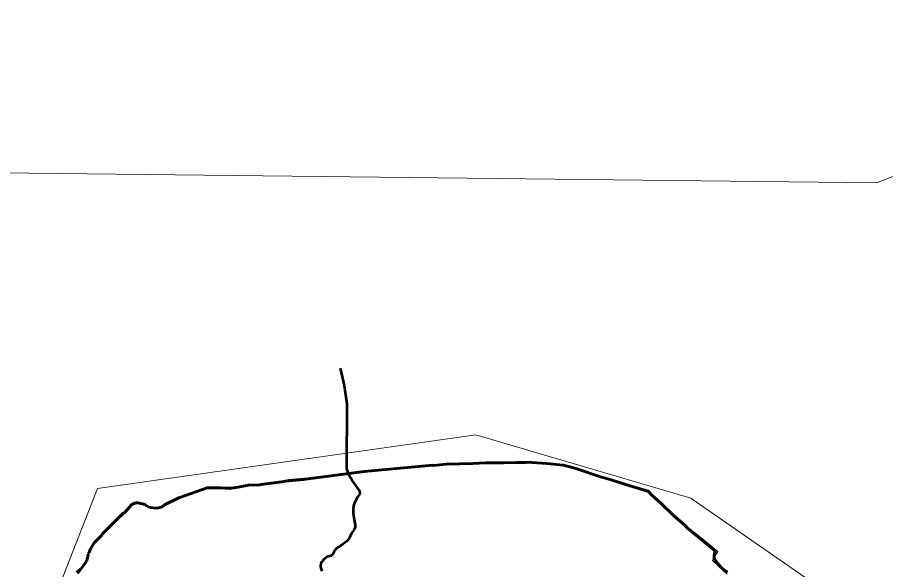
# Model space of a CAD drawing. Extents: x -1643653 to 4543381, y 1624270 to 13878484.
# Drawn here: x 814225 to 818046, y 9018312 to 9020741 of the extents above; entities that cross this region are included whole.
import ezdxf

# ---------------------------------------------------------------- set-up
doc = ezdxf.new("R2010")
doc.units = 0
doc.header["$LTSCALE"] = 160
doc.linetypes.add('LONG_DASH_SHORT_DASH', pattern=[9.9, 6, -1.2, 1.5, -1.2])
doc.layers.add('60', color=7, linetype='Continuous', lineweight=13)

msp = doc.modelspace()

# ---------------------------------------------------------------- linework, layer by layer
at = {"layer": '60'}
for points in [[(823245.7, 9024179.7), (820204.4, 9020856.1), (818005.4, 9020013.4), (813888, 9020060.2), (809256, 9023056.2), (807242.3, 9023881), (806074.4, 9024928.7), (804156, 9025022.3), (802986.3, 9023852), (802237.7, 9021885.9), (799804.7, 9019966.6), (798541.4, 9018421.8), (798447.9, 9016221.7), (799570.8, 9015145), (801013.1, 9014888.7), (801568.4, 9014931.4), (802986.3, 9013974.7), (805091.8, 9012944.8), (806027.6, 9012663.9), (806823, 9012055.4), (808788.1, 9011446.8), (809583.5, 9010651), (811055.9, 9009602.9)], [(806014.4, 9022695.6), (806410.3, 9021665.8), (807665, 9022273.7), (808110.5, 9022162.3), (808486.3, 9021591.3), (809948.9, 9020902.9), (810643.9, 9020170.7), (811158.9, 9019376.9), (812614.1, 9019072), (813059.5, 9018626.3), (814145.2, 9017567.9), (814576.8, 9018668.1), (816242, 9018905.2), (817188.6, 9018626.6), (818051.6, 9018027.8), (818785.6, 9018347.8), (819568.9, 9019281.2), (819930.8, 9019406.6), (820738.2, 9019128), (821634.7, 9020839.2)], [(817347.7, 9018292.6), (817284.6, 9018352.4), (817307.8, 9018392.3), (817224.8, 9018458.8), (817101.8, 9018555.2), (817002.2, 9018661.5), (816625.8, 9018771.1), (816526.2, 9018784.4), (816396.6, 9018781.1), (816253.7, 9018784.4), (816127.5, 9018774.4), (815968, 9018761.1), (815841.8, 9018754.5), (815705.6, 9018734.5), (815539.5, 9018717.9), (815419.9, 9018708), (815360.1, 9018694.7), (815297, 9018688), (815237.2, 9018684.7), (815170.7, 9018674.7), (815077.7, 9018678), (814938.2, 9018628.2), (814868.4, 9018588.3), (814835.2, 9018578.3), (814802, 9018591.6), (814762.1, 9018604.9), (814738.9, 9018604.9), (814705.7, 9018568.3), (814602.7, 9018468.6), (814542.9, 9018402.2), (814529.6, 9018342.3), (814483.1, 9018302.4)], [(817347.7, 9018292.6), (817284.6, 9018352.4), (817307.8, 9018392.3), (817224.8, 9018458.8), (817101.8, 9018555.2), (817002.2, 9018661.5), (816625.8, 9018771.1), (816526.2, 9018784.4), (816396.6, 9018781.1), (816253.7, 9018784.4), (816127.5, 9018774.4), (815968, 9018761.1), (815841.8, 9018754.5), (815705.6, 9018734.5), (815539.5, 9018717.9), (815419.9, 9018708), (815360.1, 9018694.7), (815297, 9018688), (815237.2, 9018684.7), (815170.7, 9018674.7), (815077.7, 9018678), (814938.2, 9018628.2), (814868.4, 9018588.3), (814835.2, 9018578.3), (814802, 9018591.6), (814762.1, 9018604.9), (814738.9, 9018604.9), (814705.7, 9018568.3), (814602.7, 9018468.6), (814542.9, 9018402.2), (814529.6, 9018342.3), (814483.1, 9018302.4)]]:
    msp.add_lwpolyline(points, dxfattribs=at)
at = {"layer": '60', "lineweight": 53}
for points in [[(815646, 9019197.9), (815663.5, 9019122.4), (815675.1, 9019041), (815673.9, 9018755.5), (815678.9, 9018741.8)], [(815678.9, 9018741.8), (815682.7, 9018732.5), (815686.9, 9018724.1), (815692.3, 9018714.4), (815694.6, 9018709.1), (815697.2, 9018704.4), (815707.3, 9018690.7), (815720.3, 9018671.6), (815730.7, 9018658.8), (815732.2, 9018645.4), (815732.2, 9018645.4), (815732.2, 9018645.4), (815732.2, 9018645.4), (815720.7, 9018628.6), (815707.6, 9018601.5), (815704.3, 9018592.8), (815702.4, 9018579.2), (815702.3, 9018568.8), (815702.9, 9018559.8), (815705.6, 9018541.4), (815706.5, 9018531.7), (815709.2, 9018517), (815711.9, 9018509.5), (815711.8, 9018498.3), (815710.1, 9018494), (815707.4, 9018488.9), (815694.1, 9018469.2), (815686.1, 9018451.5), (815680.1, 9018443), (815674.5, 9018436.9), (815667.4, 9018431), (815657.1, 9018424.5), (815650, 9018419.4), (815642.7, 9018412.2), (815634.7, 9018408.8), (815629.8, 9018405.1), (815625.3, 9018400.8), (815622.2, 9018396.9), (815615, 9018382.8), (815611.2, 9018377.7), (815607.6, 9018374.7), (815603.8, 9018372.7), (815598.5, 9018371), (815592.3, 9018369.9), (815587.9, 9018367.8), (815576.2, 9018359), (815568.4, 9018351.4), (815564.3, 9018346.5), (815559.9, 9018338.7), (815559.3, 9018327.4), (815560.5, 9018317.7), (815564.1, 9018304.7)]]:
    msp.add_lwpolyline(points, dxfattribs=at)
at = {"layer": '60', "linetype": 'LONG_DASH_SHORT_DASH', "lineweight": 60}
for points in [[(814536.5, 9018375.5), (814535.2, 9018381.3), (814539.7, 9018384.5), (814547.2, 9018404), (814563.1, 9018429.5), (814595.4, 9018461.5), (814599.3, 9018469.4), (814691.1, 9018561.6), (814695.8, 9018562.3), (814728.9, 9018598.1), (814745.1, 9018605.7), (814754.5, 9018605.7), (814785.5, 9018598.3), (814803.7, 9018587.2), (814806.3, 9018587.6), (814809.1, 9018585.7), (814834.1, 9018582.2), (814847.5, 9018583), (814862.2, 9018588.8), (814872.2, 9018596.7), (814935.7, 9018627.7), (815059.4, 9018672.1), (815117.7, 9018671.4), (815157.6, 9018669.1), (815196.2, 9018674.5), (815242.5, 9018683.2), (815291.7, 9018684.2), (815297.5, 9018686.2), (815388.1, 9018697.4), (815404, 9018700.8), (815484, 9018707.9), (815492.4, 9018710.3), (815751.2, 9018743.7), (816053.4, 9018771.3), (816056.2, 9018769.9), (816111.3, 9018775.7), (816228.7, 9018778.6)], [(816228.7, 9018778.6), (816228.7, 9018778.6), (816286.8, 9018782.3), (816365, 9018781.2), (816421.6, 9018783.2), (816465.6, 9018783), (816466.8, 9018784.7), (816555.1, 9018779.3), (816627.1, 9018771.9), (816662.5, 9018762.4), (816686.1, 9018754.9), (816791, 9018720.5), (816833.9, 9018708.1), (816883.2, 9018691.6), (816897, 9018687.5), (817002.9, 9018655.2), (817017.3, 9018639.7), (817055, 9018605.8), (817112.7, 9018550.1), (817161.9, 9018507.2), (817173.7, 9018494.7), (817295.2, 9018394.1), (817291, 9018372.2), (817291.3, 9018363.4), (817295, 9018351.8), (817322.1, 9018321.3), (817350.4, 9018300.7)], [(814489.2, 9018295.4), (814515.6, 9018330.2), (814530.2, 9018352.7), (814536.5, 9018375.5)]]:
    msp.add_lwpolyline(points, dxfattribs=at)
at = {"layer": '60', "lineweight": 25}
msp.add_spline([(814781, 9009175.5), (814787.2, 9009173.4), (814796.9, 9009173.4), (814799.4, 9009172.4), (814805.1, 9009174.5), (814805.6, 9009176.5), (814811.7, 9009179.5), (814811.7, 9009179.5), (814801.5, 9009181), (814790.7, 9009181.5), (814784.1, 9009183.1), (814777.4, 9009185.1), (814778.4, 9009175.5)], degree=3, dxfattribs=at)

doc.saveas('drawing.dxf')
